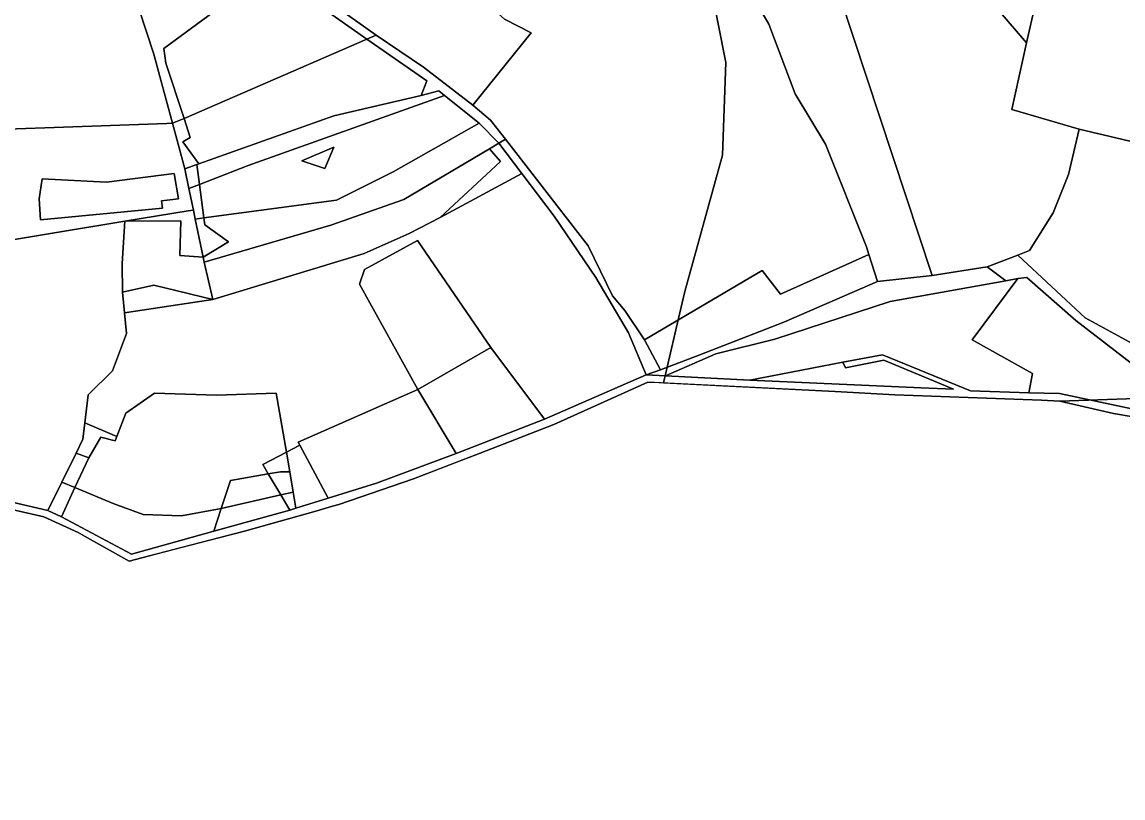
# Model space of a CAD drawing. Extents: x -477304 to -465429, y -1159113 to -1149210.
# Drawn here: x -473872.8 to -473390, y -1158152.1 to -1157811.7 of the extents above; entities that cross this region are included whole.
import ezdxf

# ---------------------------------------------------------------- set-up
doc = ezdxf.new("R2010")
doc.units = 0
for name, color, linetype in [('BPEJ_s', 7, 'Continuous'), ('ostatni_s', 7, 'Continuous'), ('PUPFL_s', 7, 'Continuous'), ('trav_porost_s', 7, 'Continuous')]:
    doc.layers.add(name, color=color, linetype=linetype)

msp = doc.modelspace()

# ---------------------------------------------------------------- linework, layer by layer
at = {"layer": 'BPEJ_s'}
for p, q in [((-473595.76, -1157969.71), (-473591.58, -1157969.93)), ((-473591.58, -1157969.93), (-473591.58, -1157969.92)), ((-473591.58, -1157969.92), (-473591.58, -1157969.93)), ((-473591.58, -1157969.93), (-473516.22, -1157973.76))]:
    msp.add_line(p, q, dxfattribs=at)
for points in [[(-473591.58, -1157969.92), (-473591.08, -1157968.07), (-473590.8, -1157966.9), (-473589.91, -1157963.09), (-473585.05, -1157942.33), (-473582.12, -1157929.82), (-473565.68, -1157870.11), (-473564.25, -1157829.35), (-473571.04, -1157794.67), (-473571.92, -1157792.11), (-473582.12, -1157762.49), (-473585.11, -1157754.89), (-473587.51, -1157748.78), (-473592.99, -1157734.81), (-473601.07, -1157714.22), (-473612.31, -1157697.88), (-473620.74, -1157685.62), (-473644.64, -1157664.43), (-473652.2, -1157657.73), (-473656.36, -1157655.09), (-473660.15, -1157652.69), (-473661.8, -1157651.65), (-473691.83, -1157632.63), (-473695.36, -1157630.4)], [(-473571.04, -1157794.67), (-473564.25, -1157829.35), (-473565.68, -1157870.11), (-473582.12, -1157929.82), (-473585.05, -1157942.33), (-473589.91, -1157963.09), (-473590.8, -1157966.9), (-473591.08, -1157968.07), (-473591.58, -1157969.92)], [(-473814.24, -1158045.15), (-473791.17, -1158039.15), (-473791.16, -1158039.15), (-473775.35, -1158035.04), (-473744.06, -1158026.2), (-473736.72, -1158024.05), (-473733.93, -1158023.24), (-473701.23, -1158011.99), (-473683.06, -1158005.06), (-473671.92, -1158000.81), (-473639.67, -1157988.16), (-473598.37, -1157969.58), (-473595.76, -1157969.71)], [(-473516.22, -1157973.76), (-473490.06, -1157975.21), (-473425.71, -1157977.52), (-473417.71, -1157977.93), (-473355.11, -1157975.84)], [(-473355.11, -1157975.84), (-473417.71, -1157977.93), (-473394.11, -1157983.36), (-473385.56, -1157984.88)], [(-473911.55, -1158017.07), (-473894.58, -1158021.54), (-473863.26, -1158028.69), (-473848.21, -1158035.57)], [(-473848.21, -1158035.57), (-473845.16, -1158037.29), (-473825.83, -1158048.16)], [(-473825.83, -1158048.16), (-473817.58, -1158046.02), (-473814.24, -1158045.15)]]:
    msp.add_lwpolyline(points, dxfattribs=at)
at = {"layer": 'ostatni_s'}
for points in [[(-473497.7, -1157925.56), (-473538.78, -1157943.35), (-473575.66, -1157957.66), (-473592.87, -1157964.22), (-473599.86, -1157951.05), (-473548.2, -1157920.64), (-473540.27, -1157931.1), (-473501.47, -1157913.58)], [(-473575.66, -1157957.66), (-473538.78, -1157943.35), (-473497.7, -1157925.56), (-473473.74, -1157922.89), (-473449.54, -1157919), (-473441.44, -1157925.15), (-473492.19, -1157934.2), (-473542.72, -1157950.75), (-473568.53, -1157957.17), (-473590.59, -1157966.91), (-473599.06, -1157966.5), (-473592.87, -1157964.22)], [(-473832.83, -1158022.89), (-473819.72, -1158027.7), (-473802.94, -1158028.28), (-473785.52, -1158025.11), (-473788.73, -1158035.02), (-473824.84, -1158045.03), (-473855.52, -1158028.7), (-473849.63, -1158015.87)], [(-473755.45, -1158025.8), (-473788.73, -1158035.02), (-473785.52, -1158025.11), (-473759.4, -1158019.11)]]:
    msp.add_lwpolyline(points, close=True, dxfattribs=at)
for points in [[(-473890.54, -1158019.28), (-473861.57, -1158025.93), (-473855.52, -1158028.7), (-473824.84, -1158045.03), (-473788.73, -1158035.02), (-473755.45, -1158025.8), (-473752.76, -1158024.96), (-473738.59, -1158020.56), (-473717.34, -1158013.95), (-473682.43, -1158000.94), (-473643.69, -1157985.89), (-473599.06, -1157966.5), (-473590.59, -1157966.91), (-473553.62, -1157968.71), (-473478.52, -1157972.08), (-473464.36, -1157972.68), (-473494.86, -1157959.93), (-473511.76, -1157963.32), (-473512.94, -1157960.85), (-473495.46, -1157957.7), (-473456.93, -1157973.45), (-473431.35, -1157974.26), (-473417.82, -1157974.67), (-473382.65, -1157982.09)], [(-473598.37, -1157969.58), (-473639.67, -1157988.16), (-473671.92, -1158000.81), (-473701.23, -1158011.99), (-473733.93, -1158023.24), (-473736.72, -1158024.05), (-473744.06, -1158026.2), (-473775.35, -1158035.04), (-473817.58, -1158046.02), (-473825.83, -1158048.16), (-473845.16, -1158037.29), (-473848.21, -1158035.57), (-473863.26, -1158028.69), (-473894.58, -1158021.54)], [(-472945.9, -1158152.06), (-473002.62, -1158122.49), (-473046.1, -1158099.73), (-473107.34, -1158067.25), (-473109.83, -1158065.98), (-473163.09, -1158038.78), (-473183.06, -1158034.89), (-473215.26, -1158031.4), (-473223.5, -1158030.15), (-473227.06, -1158030.3), (-473255.71, -1158030.27), (-473332.04, -1158007.44), (-473351.06, -1158001.33), (-473362.92, -1157997.45), (-473385.56, -1157984.88), (-473394.11, -1157983.36), (-473417.71, -1157977.93), (-473425.71, -1157977.52), (-473490.06, -1157975.21), (-473516.22, -1157973.76), (-473598.37, -1157969.58)]]:
    msp.add_lwpolyline(points, dxfattribs=at)
at = {"layer": 'PUPFL_s'}
for points in [[(-473351.36, -1157960.24), (-473357.07, -1157984.01), (-473410.73, -1157942.62), (-473432.21, -1157923.68), (-473436.06, -1157924.22), (-473441.44, -1157925.15), (-473449.54, -1157919), (-473436.1, -1157913.89), (-473406.66, -1157941.43), (-473375.98, -1157958.14), (-473362.94, -1157961.86)], [(-473359.39, -1157995.26), (-473382.65, -1157982.09), (-473417.82, -1157974.67), (-473431.35, -1157974.26), (-473429.76, -1157965.84), (-473456.13, -1157951.12), (-473436.06, -1157924.22), (-473432.21, -1157923.68), (-473410.73, -1157942.62), (-473357.07, -1157984.01)], [(-473512.94, -1157960.85), (-473511.76, -1157963.32), (-473494.86, -1157959.93), (-473464.36, -1157972.68), (-473478.52, -1157972.08), (-473553.62, -1157968.71)], [(-473751.01, -1157997.33), (-473751.78, -1157995.9), (-473699.2, -1157972.88), (-473682.43, -1158000.94), (-473717.34, -1158013.95), (-473738.59, -1158020.56)], [(-473831.94, -1157995.41), (-473838.25, -1157993.76), (-473843.61, -1158002.78), (-473849.15, -1158000.74), (-473846.13, -1157994.61), (-473845.29, -1157987.43), (-473831.24, -1157993.55)], [(-473843.61, -1158002.78), (-473849.63, -1158015.87), (-473855.42, -1158013.45), (-473849.15, -1158000.74)], [(-473764.84, -1158009.88), (-473759.4, -1158019.11), (-473785.52, -1158025.11), (-473781.45, -1158012.85)]]:
    msp.add_lwpolyline(points, close=True, dxfattribs=at)
at = {"layer": 'trav_porost_s'}
for points in [[(-473404.35, -1157729.29), (-473412.95, -1157754.21), (-473428.44, -1157803.59), (-473432.37, -1157820.79), (-473443.82, -1157807.29), (-473454.72, -1157798.05), (-473477.26, -1157794.67), (-473491.99, -1157790.28), (-473502.05, -1157786.57), (-473519.77, -1157783.3), (-473526.79, -1157782), (-473556.67, -1157788.98), (-473562.89, -1157740.94), (-473566.57, -1157695.89), (-473566.89, -1157691.95), (-473564.38, -1157683.66), (-473557.88, -1157671.35), (-473554.47, -1157656.18), (-473474.05, -1157685.66)], [(-473779.95, -1157728.63), (-473773.97, -1157731.63), (-473789.03, -1157752.35), (-473777.39, -1157760.9), (-473782.74, -1157769.21), (-473769.15, -1157780.23), (-473762.27, -1157771.73), (-473748.2, -1157783.56), (-473754.28, -1157791.32), (-473717.56, -1157817.49), (-473721.58, -1157819.25), (-473764.33, -1157789.11), (-473810.62, -1157823.23), (-473809.72, -1157829.77), (-473801.78, -1157853.93), (-473806.82, -1157856.1), (-473812.38, -1157835.53), (-473815.01, -1157825.8), (-473821.56, -1157805.78), (-473823.46, -1157784.18), (-473822.81, -1157783.35)], [(-473352.34, -1157759.89), (-473331.66, -1157769.59), (-473338.99, -1157807.23), (-473344.75, -1157819.88), (-473352.54, -1157840.46), (-473353.34, -1157840.19), (-473384.69, -1157859.6), (-473375.3, -1157864.82), (-473356.5, -1157868.22), (-473357.32, -1157870.93), (-473409.25, -1157858.72), (-473438.82, -1157850.05), (-473432.37, -1157820.79), (-473428.44, -1157803.59), (-473412.95, -1157754.21), (-473404.35, -1157729.29), (-473377.15, -1157748.26)], [(-473675.18, -1157848.16), (-473696.79, -1157831.41), (-473717.56, -1157817.49), (-473754.28, -1157791.32), (-473748.2, -1157783.56), (-473762.27, -1157771.73), (-473761.05, -1157770.22), (-473758.57, -1157765.75), (-473746.23, -1157743.52), (-473707.91, -1157778.11), (-473702.62, -1157788.18), (-473671.71, -1157800.85), (-473661.2, -1157810.35), (-473649.61, -1157816.39)], [(-473901.79, -1157791.6), (-473897.46, -1157792.37), (-473868.32, -1157797.55), (-473821.56, -1157805.78), (-473815.01, -1157825.8), (-473812.38, -1157835.53), (-473806.82, -1157856.1), (-473809.36, -1157856.19), (-473924.77, -1157860.29), (-473945.76, -1157848.44), (-473935.36, -1157820.69), (-473988.8, -1157766.26), (-473984.51, -1157761.36), (-473983.28, -1157759.96), (-473928.75, -1157763.09), (-473935.52, -1157780.44), (-473919.73, -1157785.01), (-473905.68, -1157784.31), (-473900.44, -1157786.84)], [(-473473.74, -1157922.89), (-473497.7, -1157925.56), (-473501.47, -1157913.58), (-473502.45, -1157910.25), (-473520.43, -1157865.22), (-473533.71, -1157843.15), (-473545.36, -1157812.54), (-473554.32, -1157797.04), (-473556.67, -1157788.98), (-473526.79, -1157782), (-473519.77, -1157783.3)], [(-473519.77, -1157783.3), (-473502.05, -1157786.57), (-473491.99, -1157790.28), (-473477.26, -1157794.67), (-473454.72, -1157798.05), (-473443.82, -1157807.29), (-473432.37, -1157820.79), (-473438.82, -1157850.05), (-473409.25, -1157858.72), (-473413.94, -1157878.54), (-473420.6, -1157895.32), (-473431.05, -1157911.95), (-473436.1, -1157913.89), (-473449.54, -1157919), (-473473.74, -1157922.89)], [(-473764.33, -1157789.11), (-473721.58, -1157819.25), (-473801.78, -1157853.93), (-473809.72, -1157829.77), (-473810.62, -1157823.23)], [(-473695.28, -1157837.5), (-473697.73, -1157843.85), (-473736.04, -1157852.81), (-473795.34, -1157873.91), (-473802.38, -1157864.2), (-473799.14, -1157862.29), (-473801.78, -1157853.93), (-473721.58, -1157819.25)], [(-473697.73, -1157843.85), (-473695.28, -1157837.5), (-473721.58, -1157819.25), (-473717.56, -1157817.49), (-473696.79, -1157831.41), (-473675.18, -1157848.16), (-473667.46, -1157854.7), (-473660.88, -1157863.05), (-473663.7, -1157864.73), (-473672.33, -1157856.07), (-473687.58, -1157843.89), (-473690.08, -1157841.89)], [(-473736.04, -1157852.81), (-473697.73, -1157843.85), (-473690.08, -1157841.89), (-473687.58, -1157843.89), (-473773.74, -1157874.64), (-473794.98, -1157882.95), (-473796.14, -1157874.19), (-473795.34, -1157873.91)], [(-473672.33, -1157856.07), (-473710.06, -1157877.4), (-473734.91, -1157889.82), (-473793.04, -1157897.58), (-473794.98, -1157882.95), (-473773.74, -1157874.64), (-473687.58, -1157843.89)], [(-473796.14, -1157874.19), (-473801.42, -1157876.01), (-473806.82, -1157856.1), (-473801.78, -1157853.93), (-473799.14, -1157862.29), (-473802.38, -1157864.2), (-473795.34, -1157873.91)], [(-473907.69, -1157909.69), (-473905.28, -1157897.37), (-473902.99, -1157885.88), (-473913.85, -1157882.42), (-473910.64, -1157868.26), (-473924.77, -1157860.29), (-473809.36, -1157856.19), (-473806.82, -1157856.1), (-473801.42, -1157876.01), (-473799.62, -1157884.76), (-473797.7, -1157894.13), (-473800.03, -1157894.51), (-473827.71, -1157899.02), (-473892.21, -1157909.64)], [(-473667.87, -1157867.22), (-473705.38, -1157889.58), (-473737.45, -1157900.72), (-473792.98, -1157917.03), (-473793.43, -1157914.86), (-473782.26, -1157908.13), (-473792.64, -1157900.63), (-473793.04, -1157897.58), (-473734.91, -1157889.82), (-473710.06, -1157877.4), (-473672.33, -1157856.07), (-473663.7, -1157864.73)], [(-473344.92, -1157921.69), (-473351.36, -1157960.24), (-473362.94, -1157961.86), (-473375.98, -1157958.14), (-473406.66, -1157941.43), (-473436.1, -1157913.89), (-473431.05, -1157911.95), (-473420.6, -1157895.32), (-473413.94, -1157878.54), (-473409.25, -1157858.72), (-473357.32, -1157870.93), (-473338.62, -1157875.38)], [(-473639.44, -1157896.78), (-473653.6, -1157878.05), (-473663.7, -1157864.73), (-473660.88, -1157863.05), (-473624.63, -1157909.83), (-473613.93, -1157931.71), (-473608.42, -1157938.14), (-473599.86, -1157951.05), (-473592.87, -1157964.22), (-473599.06, -1157966.5), (-473606.89, -1157948.02), (-473621.15, -1157923.76)], [(-473789.15, -1157933.43), (-473792.98, -1157917.03), (-473737.45, -1157900.72), (-473705.38, -1157889.58), (-473667.87, -1157867.22), (-473663.04, -1157872.86), (-473689.43, -1157897.37), (-473703.06, -1157904.36), (-473722.78, -1157913.16)], [(-473736.15, -1157866.6), (-473750.07, -1157872.49), (-473740, -1157875.95)], [(-473750.07, -1157872.49), (-473736.15, -1157866.6), (-473740, -1157875.95)], [(-473667.87, -1157867.22), (-473663.7, -1157864.73), (-473653.6, -1157878.05), (-473689.43, -1157897.37), (-473663.04, -1157872.86)], [(-473865.35, -1157889.25), (-473864.03, -1157880.48), (-473835.86, -1157881.93), (-473806.15, -1157878.11), (-473804.2, -1157889.22), (-473811.65, -1157890.06), (-473811.21, -1157893.35), (-473864.69, -1157898.41)], [(-473865.35, -1157889.25), (-473864.69, -1157898.41), (-473811.21, -1157893.35), (-473811.65, -1157890.06), (-473804.2, -1157889.22), (-473806.15, -1157878.11), (-473835.86, -1157881.93), (-473864.03, -1157880.48)], [(-473606.89, -1157948.02), (-473599.06, -1157966.5), (-473643.69, -1157985.89), (-473667.22, -1157954.38), (-473699.46, -1157907.52), (-473722.61, -1157920.28), (-473724.87, -1157926.67), (-473699.2, -1157972.88), (-473751.78, -1157995.9), (-473751.01, -1157997.33), (-473756.87, -1158000.36), (-473761.43, -1157974.54), (-473787.53, -1157975.36), (-473814.68, -1157974.42), (-473827.33, -1157983.21), (-473831.24, -1157993.55), (-473845.29, -1157987.43), (-473843.85, -1157975.14), (-473833.15, -1157964.64), (-473827.09, -1157948.29), (-473827.91, -1157939.29), (-473789.15, -1157933.43), (-473722.78, -1157913.16), (-473703.06, -1157904.36), (-473689.43, -1157897.37), (-473653.6, -1157878.05), (-473639.44, -1157896.78), (-473621.15, -1157923.76)], [(-473801.42, -1157876.01), (-473796.14, -1157874.19), (-473794.98, -1157882.95), (-473799.62, -1157884.76)], [(-473796.88, -1157898.09), (-473797.7, -1157894.13), (-473799.62, -1157884.76), (-473794.98, -1157882.95), (-473793.04, -1157897.58)], [(-473827.71, -1157899.02), (-473800.03, -1157894.51), (-473797.7, -1157894.13), (-473796.88, -1157898.09), (-473793.43, -1157914.86), (-473803.63, -1157914.07), (-473803.13, -1157898.81)], [(-473793.43, -1157914.86), (-473796.88, -1157898.09), (-473793.04, -1157897.58), (-473792.64, -1157900.63), (-473782.26, -1157908.13)], [(-473849.15, -1158000.74), (-473855.42, -1158013.45), (-473861.57, -1158025.93), (-473890.54, -1158019.28), (-473907.53, -1158013.75), (-473917.96, -1158012.85), (-473936.41, -1158008.45), (-473892.21, -1157909.64), (-473827.71, -1157899.02), (-473828.9, -1157917.55), (-473828.79, -1157930.23), (-473827.91, -1157939.29), (-473827.09, -1157948.29), (-473833.15, -1157964.64), (-473843.85, -1157975.14), (-473845.29, -1157987.43), (-473846.13, -1157994.61)], [(-473803.63, -1157914.07), (-473793.43, -1157914.86), (-473792.98, -1157917.03), (-473789.15, -1157933.43), (-473815.07, -1157927.14), (-473828.79, -1157930.23), (-473828.9, -1157917.55), (-473827.71, -1157899.02), (-473803.13, -1157898.81)], [(-473699.46, -1157907.52), (-473667.22, -1157954.38), (-473699.2, -1157972.88), (-473724.87, -1157926.67), (-473722.61, -1157920.28)], [(-473590.59, -1157966.91), (-473568.53, -1157957.17), (-473542.72, -1157950.75), (-473492.19, -1157934.2), (-473441.44, -1157925.15), (-473436.06, -1157924.22), (-473456.13, -1157951.12), (-473429.76, -1157965.84), (-473431.35, -1157974.26), (-473456.93, -1157973.45), (-473495.46, -1157957.7), (-473512.94, -1157960.85), (-473553.62, -1157968.71)], [(-473789.15, -1157933.43), (-473827.91, -1157939.29), (-473828.79, -1157930.23), (-473815.07, -1157927.14)], [(-473682.43, -1158000.94), (-473699.2, -1157972.88), (-473667.22, -1157954.38), (-473643.69, -1157985.89)], [(-473831.94, -1157995.41), (-473831.24, -1157993.55), (-473827.33, -1157983.21), (-473814.68, -1157974.42), (-473787.53, -1157975.36), (-473761.43, -1157974.54), (-473756.87, -1158000.36), (-473767.28, -1158005.75), (-473764.84, -1158009.88), (-473781.45, -1158012.85), (-473785.52, -1158025.11), (-473802.94, -1158028.28), (-473819.72, -1158027.7), (-473832.83, -1158022.89), (-473849.63, -1158015.87), (-473843.61, -1158002.78), (-473838.25, -1157993.76)], [(-473751.01, -1157997.33), (-473738.59, -1158020.56), (-473752.76, -1158024.96), (-473753.95, -1158017.86), (-473755.44, -1158008.96), (-473756.87, -1158000.36)], [(-473764.84, -1158009.88), (-473767.28, -1158005.75), (-473756.87, -1158000.36), (-473755.44, -1158008.96), (-473759.56, -1158008.93)], [(-473759.4, -1158019.11), (-473764.84, -1158009.88), (-473759.56, -1158008.93), (-473755.44, -1158008.96), (-473753.95, -1158017.86)], [(-473861.57, -1158025.93), (-473855.42, -1158013.45), (-473849.63, -1158015.87), (-473855.52, -1158028.7)], [(-473753.95, -1158017.86), (-473752.76, -1158024.96), (-473755.45, -1158025.8), (-473759.4, -1158019.11)]]:
    msp.add_lwpolyline(points, close=True, dxfattribs=at)
msp.add_lwpolyline([(-473554.32, -1157797.04), (-473545.36, -1157812.54), (-473533.71, -1157843.15), (-473520.43, -1157865.22), (-473502.45, -1157910.25), (-473501.47, -1157913.58), (-473540.27, -1157931.1), (-473548.2, -1157920.64), (-473599.86, -1157951.05), (-473608.42, -1157938.14), (-473613.93, -1157931.71), (-473624.63, -1157909.83), (-473660.88, -1157863.05), (-473667.46, -1157854.7), (-473675.18, -1157848.16), (-473649.61, -1157816.39), (-473661.2, -1157810.35)], dxfattribs=at)

doc.saveas('drawing.dxf')
